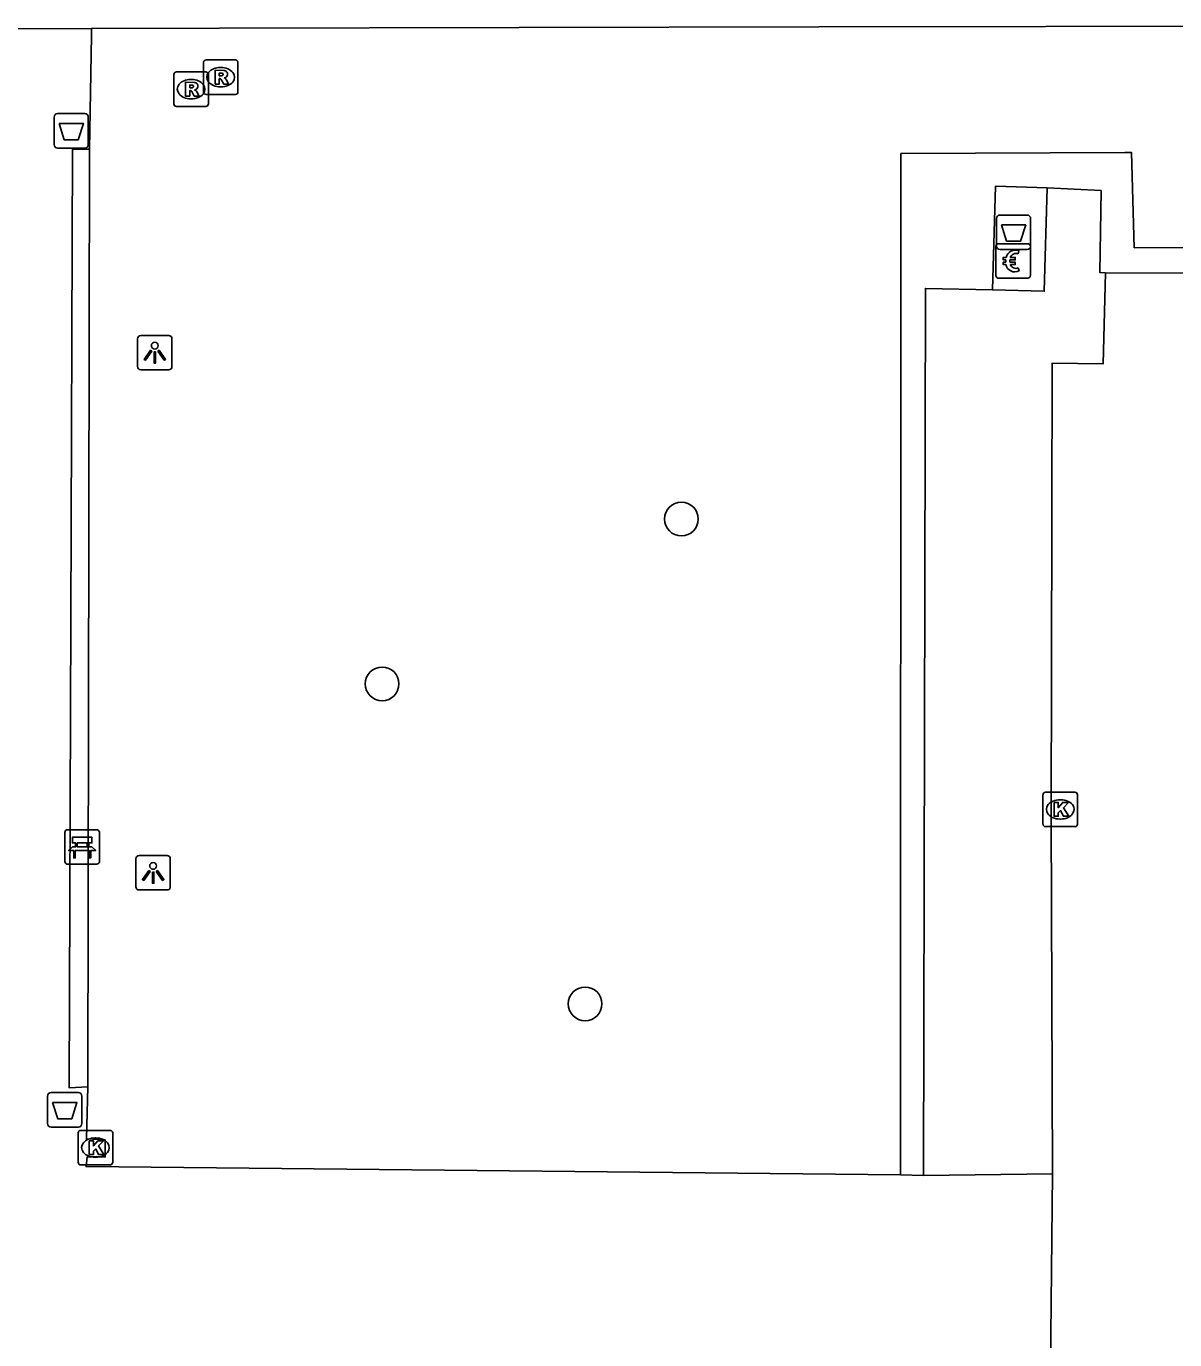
# Model space of a CAD drawing. Extents: x 161477 to 163040, y 383680 to 384868.
# Drawn here: x 162196.57 to 162229.85, y 384149.92 to 384187.99 of the extents above; entities that cross this region are included whole.
import ezdxf

# ---------------------------------------------------------------- set-up
doc = ezdxf.new("R2010")
doc.units = 0
for name, color, linetype in [('IMGEO_Afvalbak', 7, 'Continuous'), ('IMGEO_Bank', 7, 'Continuous'), ('IMGEO_Betaalautomaat', 7, 'Continuous'), ('IMGEO_Boom', 7, 'Continuous'), ('IMGEO_Groenvoorziening', 7, 'Continuous'), ('IMGEO_Kolk', 7, 'Continuous'), ('IMGEO_Lichtpunt', 7, 'Continuous'), ('IMGEO_Muur', 7, 'Continuous'), ('IMGEO_Rijbaan_lokaal_open', 7, 'Continuous'), ('IMGEO_Rioolput', 7, 'Continuous'), ('IMGEO_Voetpad_gesloten', 7, 'Continuous'), ('IMGEO_Voetpad_open', 7, 'Continuous')]:
    doc.layers.add(name, color=color, linetype=linetype)

msp = doc.modelspace()

# ---------------------------------------------------------------- linework, layer by layer
at = {"layer": 'IMGEO_Afvalbak'}
for p, q in [((162197.38, 384184.556), (162197.38, 384185.356)), ((162197.38, 384185.356), (162197.38, 384184.556)), ((162197.48, 384185.456), (162198.27, 384185.456)), ((162198.27, 384185.456), (162197.48, 384185.456)), ((162198.37, 384185.356), (162198.37, 384184.556)), ((162198.37, 384184.556), (162198.37, 384185.356)), ((162198.27, 384184.456), (162197.48, 384184.456)), ((162197.48, 384184.456), (162198.27, 384184.456)), ((162224.685, 384181.616), (162224.685, 384182.416)), ((162224.685, 384182.416), (162224.685, 384181.616)), ((162224.785, 384182.516), (162225.575, 384182.516)), ((162225.575, 384182.516), (162224.785, 384182.516)), ((162225.675, 384182.416), (162225.675, 384181.616)), ((162225.675, 384181.616), (162225.675, 384182.416)), ((162225.575, 384181.516), (162224.785, 384181.516)), ((162224.785, 384181.516), (162225.575, 384181.516)), ((162197.191, 384156.181), (162197.191, 384156.981)), ((162197.191, 384156.981), (162197.191, 384156.181)), ((162197.291, 384157.081), (162198.081, 384157.081)), ((162198.081, 384157.081), (162197.291, 384157.081)), ((162198.181, 384156.981), (162198.181, 384156.181)), ((162198.181, 384156.181), (162198.181, 384156.981)), ((162198.081, 384156.081), (162197.291, 384156.081)), ((162197.291, 384156.081), (162198.081, 384156.081))]:
    msp.add_line(p, q, dxfattribs=at)
for points in [[(162197.523, 384185.17), (162198.227, 384185.17), (162198.078, 384184.7), (162197.672, 384184.7), (162197.523, 384185.17)], [(162224.828, 384182.23), (162225.532, 384182.23), (162225.383, 384181.76), (162224.977, 384181.76), (162224.828, 384182.23)], [(162197.334, 384156.795), (162198.038, 384156.795), (162197.889, 384156.325), (162197.483, 384156.325), (162197.334, 384156.795)]]:
    msp.add_lwpolyline(points, dxfattribs=at)
for centre, start, end in [((162197.48, 384185.356), 90, 180), ((162197.48, 384185.356), 90, 180), ((162198.27, 384185.356), 0, 90), ((162198.27, 384185.356), 360, 90), ((162197.48, 384184.556), 180, 270), ((162197.48, 384184.556), 180, 270), ((162198.27, 384184.556), 270, 0), ((162198.27, 384184.556), 270, 0), ((162224.785, 384182.416), 90, 180), ((162224.785, 384182.416), 90, 180), ((162225.575, 384182.416), 0, 90), ((162225.575, 384182.416), 360, 90), ((162224.785, 384181.616), 180, 270), ((162224.785, 384181.616), 180, 270), ((162225.575, 384181.616), 270, 0), ((162225.575, 384181.616), 270, 0), ((162197.291, 384156.981), 90, 180), ((162197.291, 384156.981), 90, 180), ((162198.081, 384156.981), 0, 90), ((162198.081, 384156.981), 360, 90), ((162197.291, 384156.181), 180, 270), ((162197.291, 384156.181), 180, 270), ((162198.081, 384156.181), 270, 0), ((162198.081, 384156.181), 270, 0)]:
    msp.add_arc(centre, 0.1, start, end, dxfattribs=at)
at = {"layer": 'IMGEO_Bank'}
for p, q in [((162197.694, 384163.776), (162197.694, 384164.617)), ((162197.694, 384164.617), (162197.694, 384163.776)), ((162197.769, 384164.701), (162198.61, 384164.701)), ((162198.61, 384164.701), (162197.769, 384164.701)), ((162198.694, 384164.626), (162198.694, 384163.785)), ((162198.694, 384163.785), (162198.694, 384164.626)), ((162198.391, 384164.099), (162197.998, 384164.099)), ((162198.003, 384164.207), (162198.003, 384164.313)), ((162198.047, 384164.313), (162198.047, 384164.207)), ((162198.335, 384164.319), (162198.053, 384164.319)), ((162198.053, 384164.201), (162198.335, 384164.201)), ((162198.341, 384164.207), (162198.341, 384164.313)), ((162198.385, 384164.313), (162198.385, 384164.207)), ((162198.619, 384163.701), (162197.778, 384163.701)), ((162197.778, 384163.701), (162198.619, 384163.701))]:
    msp.add_line(p, q, dxfattribs=at)
for points in [[(162197.997, 384164.319), (162197.911, 384164.319), (162197.911, 384164.48), (162198.474, 384164.48), (162198.474, 384164.319), (162198.391, 384164.319)], [(162197.941, 384164.099), (162197.799, 384164.099), (162197.911, 384164.201), (162197.997, 384164.201)], [(162197.991, 384164.092), (162197.991, 384163.885), (162197.948, 384163.885), (162197.948, 384164.092)], [(162198.391, 384164.201), (162198.474, 384164.201), (162198.586, 384164.099), (162198.447, 384164.099)], [(162198.441, 384164.092), (162198.441, 384163.885), (162198.397, 384163.885), (162198.397, 384164.092)]]:
    msp.add_lwpolyline(points, dxfattribs=at)
for centre, radius, start, end in [((162197.772, 384164.623), 0.0779, 92.4484, 184.2845), ((162197.772, 384164.623), 0.0779, 92.4484, 184.2845), ((162198.616, 384164.623), 0.0779, 2.4484, 94.2845), ((162198.616, 384164.623), 0.0779, 2.4484, 94.2845), ((162197.941, 384164.092), 0.00671, 2.8957, 87.1043), ((162197.998, 384164.092), 0.00671, 92.8957, 177.1043), ((162197.996, 384164.312), 0.00671, 2.8957, 87.1043), ((162197.996, 384164.208), 0.00671, 272.8957, 357.1043), ((162198.053, 384164.312), 0.00671, 92.8957, 177.1043), ((162198.053, 384164.208), 0.00671, 182.8957, 267.1043), ((162198.335, 384164.312), 0.00671, 2.8957, 87.1043), ((162198.335, 384164.208), 0.00671, 272.8957, 357.1043), ((162198.392, 384164.312), 0.00671, 92.8957, 177.1043), ((162198.392, 384164.208), 0.00671, 182.8957, 267.1043), ((162198.39, 384164.092), 0.00671, 2.8957, 87.1043), ((162198.447, 384164.092), 0.00671, 92.8957, 177.1043), ((162197.772, 384163.779), 0.0779, 182.4484, 274.2845), ((162197.772, 384163.779), 0.0779, 182.4484, 274.2845), ((162198.616, 384163.779), 0.0779, 272.4484, 4.2845), ((162198.616, 384163.779), 0.0779, 272.4484, 4.2845)]:
    msp.add_arc(centre, radius, start, end, dxfattribs=at)
at = {"layer": 'IMGEO_Betaalautomaat'}
for p, q in [((162224.668, 384180.761), (162224.668, 384181.602)), ((162224.668, 384181.602), (162224.668, 384180.761)), ((162224.743, 384181.685), (162225.584, 384181.685)), ((162225.584, 384181.685), (162224.743, 384181.685)), ((162225.667, 384181.611), (162225.667, 384180.77)), ((162225.667, 384180.77), (162225.667, 384181.611)), ((162224.951, 384181.149), (162224.951, 384181.217)), ((162225.072, 384181.217), (162225.072, 384181.149)), ((162225.33, 384181.49), (162225.313, 384181.39)), ((162225.317, 384180.984), (162225.339, 384180.897)), ((162225.593, 384180.686), (162224.752, 384180.686)), ((162224.752, 384180.686), (162225.593, 384180.686))]:
    msp.add_line(p, q, dxfattribs=at)
for points in [[(162224.951, 384181.217), (162224.882, 384181.217), (162224.882, 384181.286), (162224.961, 384181.286)], [(162225.083, 384181.286), (162225.23, 384181.286), (162225.23, 384181.217), (162225.072, 384181.217)], [(162224.956, 384181.08), (162224.882, 384181.08), (162224.882, 384181.149), (162224.951, 384181.149)], [(162225.072, 384181.149), (162225.23, 384181.149), (162225.23, 384181.08), (162225.086, 384181.08)]]:
    msp.add_lwpolyline(points, dxfattribs=at)
for centre, radius, start, end in [((162224.746, 384181.608), 0.0779, 92.4484, 184.2845), ((162224.746, 384181.608), 0.0779, 92.4484, 184.2845), ((162225.59, 384181.608), 0.0779, 2.4484, 94.2845), ((162225.59, 384181.608), 0.0779, 2.4484, 94.2845), ((162225.244, 384181.21), 0.293, 73.014, 165.0139), ((162225.25, 384181.223), 0.179, 69.3236, 159.5683), ((162225.217, 384181.135), 0.267, 191.8096, 297.0389), ((162225.25, 384181.15), 0.179, 202.7625, 291.8693), ((162224.746, 384180.764), 0.0779, 182.4484, 274.2845), ((162224.746, 384180.764), 0.0779, 182.4484, 274.2845), ((162225.59, 384180.764), 0.0779, 272.4484, 4.2845), ((162225.59, 384180.764), 0.0779, 272.4484, 4.2845)]:
    msp.add_arc(centre, radius, start, end, dxfattribs=at)
at = {"layer": 'IMGEO_Boom'}
for centre in [(162215.555, 384173.705), (162206.883, 384168.927), (162212.765, 384159.652)]:
    msp.add_circle(centre, 0.489, dxfattribs=at)
at = {"layer": 'IMGEO_Groenvoorziening'}
msp.add_lwpolyline([(162247.241, 384181.603), (162240.433, 384181.59), (162228.674, 384181.568), (162228.601, 384184.326), (162228.4, 384184.325), (162221.914, 384184.298), (162221.904, 384154.695)], dxfattribs=at)
at = {"layer": 'IMGEO_Kolk'}
for p, q in [((162226.032, 384164.863), (162226.032, 384165.715)), ((162226.107, 384165.789), (162226.959, 384165.789)), ((162226.52, 384165.569), (162226.545, 384165.569)), ((162227.033, 384165.715), (162227.033, 384164.863)), ((162226.959, 384164.789), (162226.107, 384164.789)), ((162226.543, 384165.009), (162226.518, 384165.009)), ((162198.076, 384155.06), (162198.076, 384155.912)), ((162198.151, 384155.986), (162199.003, 384155.986)), ((162198.564, 384155.766), (162198.589, 384155.766)), ((162199.077, 384155.912), (162199.077, 384155.06)), ((162199.003, 384154.986), (162198.151, 384154.986)), ((162198.587, 384155.206), (162198.562, 384155.206))]:
    msp.add_line(p, q, dxfattribs=at)
for points in [[(162226.032, 384164.863), (162226.032, 384165.715)], [(162226.107, 384165.789), (162226.959, 384165.789)], [(162227.033, 384165.715), (162227.033, 384164.863)], [(162226.353, 384165.489), (162226.476, 384165.489), (162226.476, 384165.338), (162226.606, 384165.489), (162226.77, 384165.489), (162226.624, 384165.338), (162226.777, 384165.089), (162226.625, 384165.089), (162226.54, 384165.253), (162226.476, 384165.186), (162226.476, 384165.089), (162226.353, 384165.089), (162226.353, 384165.489)], [(162226.959, 384164.789), (162226.107, 384164.789)], [(162198.076, 384155.06), (162198.076, 384155.912)], [(162198.151, 384155.986), (162199.003, 384155.986)], [(162198.397, 384155.686), (162198.52, 384155.686), (162198.52, 384155.535), (162198.65, 384155.686), (162198.814, 384155.686), (162198.668, 384155.535), (162198.821, 384155.286), (162198.669, 384155.286), (162198.584, 384155.45), (162198.52, 384155.383), (162198.52, 384155.286), (162198.397, 384155.286), (162198.397, 384155.686)], [(162199.077, 384155.912), (162199.077, 384155.06)], [(162199.003, 384154.986), (162198.151, 384154.986)]]:
    msp.add_lwpolyline(points, dxfattribs=at)
for centre, start, end in [((162226.109, 384165.713), 91.552, 178.448), ((162226.109, 384165.713), 91.552, 178.448), ((162226.957, 384165.713), 1.552, 88.448), ((162226.957, 384165.713), 1.552, 88.448), ((162226.109, 384164.865), 181.552, 268.448), ((162226.109, 384164.865), 181.552, 268.448), ((162226.957, 384164.865), 271.552, 358.448), ((162226.957, 384164.865), 271.552, 358.448), ((162198.153, 384155.91), 91.552, 178.448), ((162198.153, 384155.91), 91.552, 178.448), ((162199.001, 384155.91), 1.552, 88.448), ((162199.001, 384155.91), 1.552, 88.448), ((162198.153, 384155.062), 181.552, 268.448), ((162198.153, 384155.062), 181.552, 268.448), ((162199.001, 384155.062), 271.552, 358.448), ((162199.001, 384155.062), 271.552, 358.448)]:
    msp.add_arc(centre, 0.0765, start, end, dxfattribs=at)
for centre, major_axis, ratio, start_param, end_param in [((162226.519, 384165.289), (-0.387, 0.002), 0.722429, 4.712389, 7.853982), ((162226.544, 384165.289), (-0.39, 0.002), 0.717154, 1.570796, 4.712389), ((162198.563, 384155.486), (-0.387, 0.002), 0.722429, 4.712389, 7.853982), ((162198.588, 384155.486), (-0.39, 0.002), 0.717154, 1.570796, 4.712389)]:
    msp.add_ellipse(centre, major_axis=major_axis, ratio=ratio, start_param=start_param, end_param=end_param, dxfattribs=at)
at = {"layer": 'IMGEO_Lichtpunt'}
for p, q in [((162199.798, 384178.932), (162199.798, 384178.125)), ((162199.798, 384178.932), (162199.798, 384178.125)), ((162200.7, 384179.027), (162199.892, 384179.027)), ((162200.7, 384179.027), (162199.892, 384179.027)), ((162200.794, 384178.125), (162200.794, 384178.932)), ((162200.794, 384178.125), (162200.794, 384178.932)), ((162199.892, 384178.031), (162200.7, 384178.031)), ((162199.892, 384178.031), (162200.7, 384178.031)), ((162199.749, 384163.855), (162199.749, 384163.048)), ((162199.749, 384163.855), (162199.749, 384163.048)), ((162200.651, 384163.95), (162199.843, 384163.95)), ((162200.651, 384163.95), (162199.843, 384163.95)), ((162200.745, 384163.048), (162200.745, 384163.855)), ((162200.745, 384163.048), (162200.745, 384163.855)), ((162199.843, 384162.954), (162200.651, 384162.954)), ((162199.843, 384162.954), (162200.651, 384162.954))]:
    msp.add_line(p, q, dxfattribs=at)
for points in [[(162200.172, 384178.596), (162200.211, 384178.568), (162200.023, 384178.306), (162199.985, 384178.333), (162200.172, 384178.596)], [(162200.274, 384178.548), (162200.321, 384178.548), (162200.321, 384178.226), (162200.274, 384178.226), (162200.274, 384178.548)], [(162200.384, 384178.568), (162200.422, 384178.595), (162200.609, 384178.333), (162200.57, 384178.305), (162200.384, 384178.568)], [(162200.123, 384163.519), (162200.162, 384163.491), (162199.974, 384163.229), (162199.936, 384163.256), (162200.123, 384163.519)], [(162200.225, 384163.471), (162200.272, 384163.471), (162200.272, 384163.149), (162200.225, 384163.149), (162200.225, 384163.471)], [(162200.335, 384163.491), (162200.373, 384163.518), (162200.56, 384163.256), (162200.521, 384163.228), (162200.335, 384163.491)]]:
    msp.add_lwpolyline(points, dxfattribs=at)
for centre in [(162200.297, 384178.73), (162200.248, 384163.653)]:
    msp.add_circle(centre, 0.0994, dxfattribs=at)
for centre, start, end in [((162199.892, 384178.932), 90, 180), ((162199.892, 384178.932), 90, 180), ((162200.7, 384178.932), 0, 90), ((162200.7, 384178.932), 0, 90), ((162199.892, 384178.125), 180, 270), ((162199.892, 384178.125), 180, 270), ((162200.7, 384178.125), 270, 0), ((162200.7, 384178.125), 270, 360), ((162199.843, 384163.855), 90, 180), ((162199.843, 384163.855), 90, 180), ((162200.651, 384163.855), 0, 90), ((162200.651, 384163.855), 0, 90), ((162199.843, 384163.048), 180, 270), ((162199.843, 384163.048), 180, 270), ((162200.651, 384163.048), 270, 0), ((162200.651, 384163.048), 270, 360)]:
    msp.add_arc(centre, 0.0946, start, end, dxfattribs=at)
at = {"layer": 'IMGEO_Muur'}
for points in [[(162198.36, 384157.25), (162197.815, 384157.223), (162197.909, 384184.426), (162198.404, 384184.424)], [(162198.36, 384157.25), (162198.404, 384184.424)]]:
    msp.add_lwpolyline(points, dxfattribs=at)
at = {"layer": 'IMGEO_Rijbaan_lokaal_open'}
for points in [[(162226.305, 384154.727), (162226.265, 384165.034), (162226.299, 384178.227), (162227.776, 384178.207), (162227.845, 384180.839)], [(162227.845, 384180.839), (162235.659, 384180.817)], [(162226.252, 384149.109), (162226.305, 384154.727)]]:
    msp.add_lwpolyline(points, dxfattribs=at)
at = {"layer": 'IMGEO_Rioolput'}
for p, q in [((162201.705, 384186.085), (162201.705, 384186.937)), ((162201.78, 384187.011), (162202.632, 384187.011)), ((162202.706, 384186.937), (162202.706, 384186.085)), ((162200.848, 384185.737), (162200.848, 384186.589)), ((162200.923, 384186.663), (162201.775, 384186.663)), ((162201.849, 384186.589), (162201.849, 384185.737)), ((162202.193, 384186.791), (162202.218, 384186.791)), ((162201.336, 384186.443), (162201.361, 384186.443)), ((162202.216, 384186.231), (162202.191, 384186.231)), ((162201.359, 384185.883), (162201.334, 384185.883)), ((162202.632, 384186.011), (162201.78, 384186.011)), ((162201.775, 384185.663), (162200.923, 384185.663))]:
    msp.add_line(p, q, dxfattribs=at)
for points in [[(162201.705, 384186.085), (162201.705, 384186.937)], [(162201.78, 384187.011), (162202.632, 384187.011)], [(162202.706, 384186.937), (162202.706, 384186.085)], [(162200.848, 384185.737), (162200.848, 384186.589)], [(162200.923, 384186.663), (162201.775, 384186.663)], [(162201.849, 384186.589), (162201.849, 384185.737)], [(162202.294, 384186.709), (162202.042, 384186.711), (162202.042, 384186.311)], [(162202.22, 384186.63), (162202.166, 384186.63), (162202.166, 384186.549)], [(162202.166, 384186.549), (162202.218, 384186.549)], [(162201.437, 384186.361), (162201.185, 384186.363), (162201.185, 384185.963)], [(162201.185, 384185.963), (162201.309, 384185.963), (162201.309, 384186.125), (162201.32, 384186.125)], [(162201.363, 384186.282), (162201.309, 384186.282), (162201.309, 384186.201)], [(162201.309, 384186.201), (162201.361, 384186.201)], [(162202.042, 384186.311), (162202.166, 384186.311), (162202.166, 384186.473), (162202.177, 384186.473)], [(162202.224, 384186.444), (162202.295, 384186.311), (162202.435, 384186.311), (162202.37, 384186.437)], [(162201.367, 384186.096), (162201.438, 384185.963), (162201.578, 384185.963), (162201.513, 384186.089)], [(162202.632, 384186.011), (162201.78, 384186.011)], [(162201.775, 384185.663), (162200.923, 384185.663)]]:
    msp.add_lwpolyline(points, dxfattribs=at)
for centre, radius, start, end in [((162201.782, 384186.935), 0.0765, 91.552, 178.448), ((162201.782, 384186.935), 0.0765, 91.552, 178.448), ((162202.63, 384186.935), 0.0765, 1.552, 88.448), ((162202.63, 384186.935), 0.0765, 1.552, 88.448), ((162200.925, 384186.587), 0.0765, 91.552, 178.448), ((162200.925, 384186.587), 0.0765, 91.552, 178.448), ((162201.773, 384186.587), 0.0765, 1.552, 88.448), ((162201.773, 384186.587), 0.0765, 1.552, 88.448), ((162202.202, 384186.738), 0.19, 274.7715, 282.9687), ((162202.226, 384186.534), 0.0964, 77.0061, 93.1865), ((162202.24, 384186.591), 0.0378, 276.6634, 79.6772), ((162202.293, 384186.599), 0.109, 350.3612, 89.416), ((162202.291, 384186.599), 0.112, 277.5842, 350.9817), ((162202.275, 384186.384), 0.108, 29.5134, 73.7905), ((162201.319, 384186.072), 0.0533, 26.0293, 88.6989), ((162201.345, 384186.39), 0.19, 274.7715, 282.9687), ((162201.369, 384186.186), 0.0964, 77.0061, 93.1865), ((162201.383, 384186.243), 0.0378, 276.6634, 79.6772), ((162201.436, 384186.251), 0.109, 350.3612, 89.416), ((162201.434, 384186.251), 0.112, 277.5842, 350.9817), ((162201.418, 384186.036), 0.108, 29.5134, 73.7905), ((162202.176, 384186.42), 0.0533, 26.0293, 88.6989), ((162200.925, 384185.739), 0.0765, 181.552, 268.448), ((162200.925, 384185.739), 0.0765, 181.552, 268.448), ((162201.782, 384186.087), 0.0765, 181.552, 268.448), ((162201.782, 384186.087), 0.0765, 181.552, 268.448), ((162201.773, 384185.739), 0.0765, 271.552, 358.448), ((162201.773, 384185.739), 0.0765, 271.552, 358.448), ((162202.63, 384186.087), 0.0765, 271.552, 358.448), ((162202.63, 384186.087), 0.0765, 271.552, 358.448)]:
    msp.add_arc(centre, radius, start, end, dxfattribs=at)
for centre, major_axis, ratio, start_param, end_param in [((162202.192, 384186.511), (-0.387, 0.002), 0.722429, 4.712389, 7.853982), ((162202.217, 384186.511), (-0.39, 0.002), 0.717154, 1.570796, 4.712389), ((162201.335, 384186.163), (-0.387, 0.002), 0.722429, 4.712389, 7.853982), ((162201.36, 384186.163), (-0.39, 0.002), 0.717154, 1.570796, 4.712389)]:
    msp.add_ellipse(centre, major_axis=major_axis, ratio=ratio, start_param=start_param, end_param=end_param, dxfattribs=at)
at = {"layer": 'IMGEO_Voetpad_gesloten'}
for points in [[(162226.153, 384183.307), (162224.654, 384183.348), (162224.572, 384180.35)], [(162224.572, 384180.35), (162226.071, 384180.309), (162226.153, 384183.307)]]:
    msp.add_lwpolyline(points, dxfattribs=at)
at = {"layer": 'IMGEO_Voetpad_open'}
for points in [[(162198.463, 384187.921), (162188.88, 384187.886), (162188.794, 384187.886)], [(162198.404, 384184.424), (162198.46, 384187.72), (162198.463, 384187.921)], [(162232.681, 384187.987), (162219.54, 384187.974), (162202.167, 384187.934), (162198.463, 384187.921)], [(162226.153, 384183.307), (162227.713, 384183.224), (162227.682, 384180.849), (162227.845, 384180.839)], [(162222.566, 384154.68), (162222.627, 384180.388), (162224.572, 384180.35)], [(162221.904, 384154.695), (162198.306, 384154.935), (162198.34, 384155.215), (162198.863, 384155.217), (162198.863, 384155.71), (162198.317, 384155.737), (162198.36, 384157.25)], [(162222.566, 384154.68), (162221.904, 384154.695)], [(162226.305, 384154.727), (162222.566, 384154.68)]]:
    msp.add_lwpolyline(points, dxfattribs=at)

doc.saveas('drawing.dxf')
